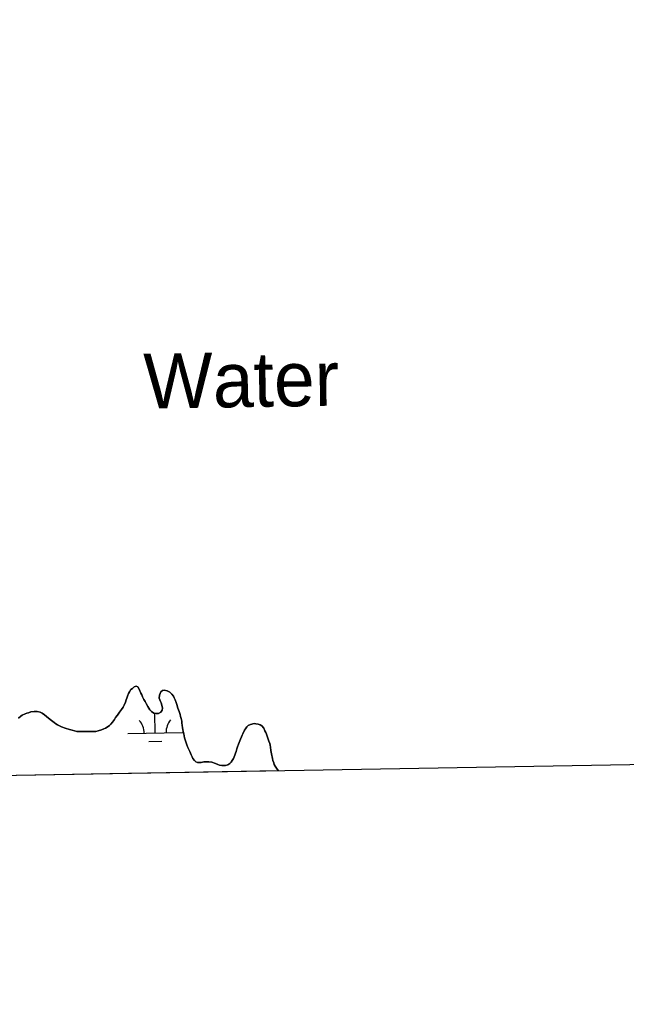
# Model space of a CAD drawing. Extents: x 3887375 to 3925618, y 296674 to 322633.
# Drawn here: x 3915523 to 3916630, y 302106 to 303893 of the extents above; entities that cross this region are included whole.
import ezdxf

# ---------------------------------------------------------------- set-up
doc = ezdxf.new("R2010")
doc.units = 0
for name, color, linetype in [('V-GRID-FRAM', 7, 'Continuous'), ('V-RIVR-IDEN', 7, 'Continuous'), ('V-TOPO-SHOR', 7, 'Continuous'), ('V-WETL-SWMP', 7, 'Continuous')]:
    doc.layers.add(name, color=color, linetype=linetype)

msp = doc.modelspace()

# ---------------------------------------------------------------- linework, layer by layer
at = {"layer": 'V-GRID-FRAM'}
msp.add_lwpolyline([(3891343.3, 320285.8), (3923192.8, 320832.5), (3923512.8, 302652.9), (3891647.4, 302105.9), (3891343.3, 320285.8)], dxfattribs=at)
at = {"layer": 'V-TOPO-SHOR'}
for points in [[(3915819, 302614.6), (3915817.9, 302619.6), (3915817, 302622.9), (3915816.2, 302626.7), (3915814.4, 302632.2), (3915812.1, 302638.6), (3915810.3, 302644.8), (3915809, 302648.7), (3915807.1, 302653.8), (3915805.6, 302657), (3915803.8, 302660), (3915801.3, 302663.9), (3915797.6, 302667.6), (3915792.4, 302669.7), (3915787.3, 302671), (3915784.2, 302670.6), (3915780.9, 302667.9), (3915778.6, 302662.2), (3915778.1, 302656.7), (3915779.2, 302653.5), (3915780.2, 302650.7), (3915781.3, 302647.8), (3915782.8, 302643.8), (3915783.8, 302638.4), (3915783.2, 302634.5), (3915780.9, 302631), (3915777, 302628.6), (3915772.3, 302628.4), (3915768.1, 302629.3), (3915764.1, 302632.3), (3915761.1, 302635.3), (3915759.1, 302638.2), (3915757.2, 302641.5), (3915754, 302646.8), (3915752.2, 302650.6), (3915750, 302653.9), (3915747.7, 302659.1), (3915746.2, 302662.6), (3915744.8, 302665.8), (3915741.6, 302672.7), (3915738.9, 302677), (3915736.1, 302678.7), (3915732.2, 302677.3), (3915729.1, 302674.5), (3915726.5, 302672.1), (3915723.7, 302668.4), (3915722.1, 302665.2), (3915720, 302660.4), (3915718.7, 302656.3), (3915717.7, 302653.4), (3915716.5, 302649.2), (3915714, 302644), (3915712.1, 302640.3), (3915709.2, 302635.8), (3915705.7, 302630.8), (3915702, 302625.7), (3915698.6, 302621.4), (3915696.2, 302617.5), (3915692.8, 302612.8), (3915689.8, 302609.4), (3915687.5, 302606.9), (3915684.8, 302604.8), (3915680.2, 302601.9), (3915676.9, 302600.5), (3915673, 302599.1), (3915666.9, 302597.3), (3915662.7, 302596), (3915657.5, 302595.6), (3915649.2, 302595.6), (3915643.1, 302595.9), (3915637.1, 302595.9), (3915627.8, 302596), (3915623.6, 302596.9), (3915619.3, 302598.3), (3915614.3, 302599.7), (3915606.8, 302602), (3915600.1, 302604.3), (3915592.4, 302608), (3915589.2, 302610.1), (3915586.2, 302612.2), (3915581.5, 302616.1), (3915576.4, 302620.3), (3915568.9, 302626.3), (3915564.6, 302629.2), (3915560.9, 302630.9), (3915555.7, 302632.3), (3915549.7, 302632.5), (3915544, 302631.4), (3915539.7, 302629.9), (3915536.5, 302629), (3915533.5, 302628), (3915528.4, 302625.6), (3915525.4, 302623.5), (3915521.5, 302620.3)], [(3915995.7, 302523.9), (3915994.7, 302524.9), (3915991.9, 302528.8), (3915989.5, 302532.5), (3915987.9, 302535.9), (3915986.8, 302538.7), (3915985.4, 302543.1), (3915984.7, 302546.9), (3915983, 302554.9), (3915982.1, 302558.4), (3915981.6, 302561.4), (3915980.7, 302567.5), (3915980.1, 302570.8), (3915979.6, 302574), (3915978.1, 302578.1), (3915976.9, 302581.8), (3915975.6, 302585.6), (3915973.8, 302590.9), (3915972.2, 302594.1), (3915970.8, 302597.3), (3915968.6, 302601.9), (3915965.4, 302606.1), (3915962.4, 302608.3), (3915958.3, 302609.3), (3915954.2, 302610), (3915951.2, 302610.2), (3915944.3, 302608.9), (3915940.4, 302606.6), (3915937.9, 302604.4), (3915935.2, 302601), (3915933.8, 302598), (3915930.8, 302591.8), (3915929.6, 302588.9), (3915928.2, 302586.1), (3915926.4, 302581.6), (3915925.2, 302578.6), (3915922.5, 302572.7), (3915920.8, 302567.8), (3915919.7, 302564.5), (3915918.2, 302559.6), (3915917.1, 302556.4), (3915916.1, 302553), (3915913.4, 302546.8), (3915911.3, 302542.8), (3915909.4, 302539.8), (3915906.9, 302537.3), (3915903.2, 302535), (3915899.1, 302533.7), (3915895.5, 302533.9), (3915892, 302533.9), (3915888.2, 302534.7), (3915884.9, 302535.8), (3915880.4, 302537.7), (3915873.8, 302539.7), (3915868.7, 302540.3), (3915864.6, 302540.5), (3915859.1, 302540.3), (3915854.6, 302539.4), (3915847.9, 302539.5), (3915845, 302540.8), (3915842.2, 302542.9), (3915839.3, 302546.6), (3915837.9, 302549.8), (3915836.6, 302553.4), (3915833.9, 302559.2), (3915832, 302562.9), (3915830.2, 302566.8), (3915828.2, 302571.6), (3915827.1, 302575.4), (3915825.9, 302579.1), (3915824.4, 302584.6), (3915823.7, 302588), (3915822.8, 302591.5), (3915821.9, 302595.9), (3915821.1, 302599.3), (3915820.6, 302602.5), (3915819.9, 302607.7), (3915819.3, 302611.2), (3915819, 302614.6)]]:
    msp.add_lwpolyline(points, dxfattribs=at)
at = {"layer": 'V-WETL-SWMP'}
for p, q in [((3915729.1, 302674.5), (3915732.2, 302677.3)), ((3915732.2, 302677.3), (3915736.1, 302678.7)), ((3915736.1, 302678.7), (3915738.9, 302677)), ((3915738.9, 302677), (3915741.6, 302672.7)), ((3915718.7, 302656.3), (3915720, 302660.4)), ((3915720, 302660.4), (3915722.1, 302665.2)), ((3915722.1, 302665.2), (3915723.7, 302668.4)), ((3915723.7, 302668.4), (3915726.5, 302672.1)), ((3915726.5, 302672.1), (3915729.1, 302674.5)), ((3915741.6, 302672.7), (3915744.8, 302665.8)), ((3915744.8, 302665.8), (3915746.3, 302662.6)), ((3915746.3, 302662.6), (3915747.7, 302659.1)), ((3915747.7, 302659.1), (3915750, 302653.9)), ((3915778.1, 302656.7), (3915778.6, 302662.2)), ((3915778.6, 302662.2), (3915780.9, 302667.9)), ((3915780.9, 302667.9), (3915784.2, 302670.6)), ((3915784.2, 302670.6), (3915787.3, 302671)), ((3915787.3, 302671), (3915792.4, 302669.7)), ((3915792.4, 302669.7), (3915797.6, 302667.6)), ((3915797.6, 302667.6), (3915801.3, 302663.9)), ((3915801.3, 302663.9), (3915803.8, 302660)), ((3915803.8, 302660), (3915805.6, 302657)), ((3915709.2, 302635.8), (3915712.1, 302640.3)), ((3915712.1, 302640.3), (3915714, 302644)), ((3915714, 302644), (3915716.5, 302649.2)), ((3915716.5, 302649.2), (3915717.7, 302653.4)), ((3915717.7, 302653.4), (3915718.7, 302656.3)), ((3915750, 302653.9), (3915752.2, 302650.6)), ((3915752.2, 302650.6), (3915754, 302646.8)), ((3915754, 302646.8), (3915757.2, 302641.5)), ((3915757.2, 302641.5), (3915759.1, 302638.2)), ((3915779.2, 302653.5), (3915778.1, 302656.7)), ((3915780.2, 302650.7), (3915779.2, 302653.5)), ((3915781.3, 302647.8), (3915780.2, 302650.7)), ((3915782.8, 302643.8), (3915781.3, 302647.8)), ((3915783.8, 302638.4), (3915782.8, 302643.8)), ((3915805.6, 302657), (3915807.1, 302653.8)), ((3915807.1, 302653.8), (3915809, 302648.7)), ((3915809, 302648.7), (3915810.3, 302644.8)), ((3915810.3, 302644.8), (3915812.1, 302638.6)), ((3915521.5, 302620.3), (3915525.4, 302623.5)), ((3915525.4, 302623.5), (3915528.4, 302625.6)), ((3915528.4, 302625.6), (3915533.5, 302628)), ((3915533.5, 302628), (3915536.5, 302629)), ((3915536.5, 302629), (3915539.7, 302629.9)), ((3915539.7, 302629.9), (3915544, 302631.4)), ((3915544, 302631.4), (3915549.7, 302632.5)), ((3915549.7, 302632.5), (3915555.7, 302632.3)), ((3915555.7, 302632.3), (3915560.9, 302630.9)), ((3915560.9, 302630.9), (3915564.6, 302629.2)), ((3915564.6, 302629.2), (3915568.9, 302626.3)), ((3915568.9, 302626.3), (3915576.4, 302620.3)), ((3915698.6, 302621.4), (3915702, 302625.7)), ((3915702, 302625.7), (3915705.7, 302630.8)), ((3915705.7, 302630.8), (3915709.2, 302635.8)), ((3915759.1, 302638.2), (3915761.1, 302635.3)), ((3915761.1, 302635.3), (3915764.1, 302632.3)), ((3915764.1, 302632.3), (3915768.1, 302629.3)), ((3915768.1, 302629.3), (3915772.3, 302628.4)), ((3915770.6, 302593.2), (3915770, 302628.9)), ((3915772.3, 302628.4), (3915777, 302628.6)), ((3915777, 302628.6), (3915780.9, 302631)), ((3915780.9, 302631), (3915783.2, 302634.5)), ((3915783.2, 302634.5), (3915783.8, 302638.4)), ((3915812.1, 302638.6), (3915814.4, 302632.2)), ((3915814.4, 302632.2), (3915816.2, 302626.7)), ((3915816.2, 302626.7), (3915817, 302622.9)), ((3915817, 302622.9), (3915817.9, 302619.6)), ((3915576.4, 302620.3), (3915581.5, 302616.1)), ((3915581.5, 302616.1), (3915586.2, 302612.2)), ((3915586.2, 302612.2), (3915589.2, 302610.1)), ((3915589.2, 302610.1), (3915592.4, 302608)), ((3915592.4, 302608), (3915600.1, 302604.3)), ((3915600.1, 302604.3), (3915606.8, 302602)), ((3915680.2, 302601.9), (3915684.8, 302604.8)), ((3915684.8, 302604.8), (3915687.5, 302606.9)), ((3915687.5, 302606.9), (3915689.8, 302609.4)), ((3915689.8, 302609.4), (3915692.8, 302612.8)), ((3915692.8, 302612.8), (3915696.2, 302617.5)), ((3915696.2, 302617.5), (3915698.6, 302621.4)), ((3915817.9, 302619.6), (3915819, 302614.6)), ((3915819, 302614.6), (3915819.3, 302611.2)), ((3915819.3, 302611.2), (3915819.9, 302607.7)), ((3915819.9, 302607.7), (3915820.6, 302602.5)), ((3915935.2, 302601), (3915937.9, 302604.4)), ((3915937.9, 302604.4), (3915940.4, 302606.6)), ((3915940.4, 302606.6), (3915944.3, 302608.9)), ((3915944.3, 302608.9), (3915951.2, 302610.2)), ((3915951.2, 302610.2), (3915954.2, 302610)), ((3915954.2, 302610), (3915958.3, 302609.3)), ((3915958.3, 302609.3), (3915962.4, 302608.3)), ((3915962.4, 302608.3), (3915965.4, 302606.1)), ((3915965.4, 302606.1), (3915968.6, 302601.9)), ((3915606.8, 302602), (3915614.3, 302599.7)), ((3915614.3, 302599.7), (3915619.3, 302598.3)), ((3915619.3, 302598.3), (3915623.6, 302596.9)), ((3915623.6, 302596.9), (3915627.8, 302596)), ((3915627.8, 302596), (3915637.1, 302595.9)), ((3915637.1, 302595.9), (3915643.1, 302595.9)), ((3915643.1, 302595.9), (3915649.2, 302595.6)), ((3915649.2, 302595.6), (3915657.5, 302595.6)), ((3915657.5, 302595.6), (3915662.7, 302596)), ((3915662.7, 302596), (3915666.9, 302597.3)), ((3915666.9, 302597.3), (3915673, 302599.1)), ((3915673, 302599.1), (3915676.9, 302600.5)), ((3915676.9, 302600.5), (3915680.2, 302601.9)), ((3915720.6, 302592.3), (3915820.6, 302594)), ((3915820.6, 302602.5), (3915821.1, 302599.3)), ((3915821.1, 302599.3), (3915821.9, 302595.9)), ((3915821.9, 302595.9), (3915822.8, 302591.5)), ((3915822.8, 302591.5), (3915823.7, 302588)), ((3915823.7, 302588), (3915824.4, 302584.6)), ((3915926.4, 302581.6), (3915928.2, 302586.1)), ((3915928.2, 302586.1), (3915929.6, 302588.9)), ((3915929.6, 302588.9), (3915930.8, 302591.8)), ((3915930.8, 302591.8), (3915933.8, 302598)), ((3915933.8, 302598), (3915935.2, 302601)), ((3915968.6, 302601.9), (3915970.8, 302597.3)), ((3915970.8, 302597.3), (3915972.2, 302594.1)), ((3915972.2, 302594.1), (3915973.8, 302590.9)), ((3915973.8, 302590.9), (3915975.6, 302585.6)), ((3915758.9, 302577.6), (3915782.9, 302578)), ((3915824.4, 302584.6), (3915825.9, 302579.1)), ((3915825.9, 302579.1), (3915827.1, 302575.4)), ((3915827.1, 302575.4), (3915828.2, 302571.6)), ((3915828.2, 302571.6), (3915830.2, 302566.8)), ((3915920.8, 302567.8), (3915922.5, 302572.7)), ((3915922.5, 302572.7), (3915925.2, 302578.6)), ((3915925.2, 302578.6), (3915926.4, 302581.6)), ((3915975.6, 302585.6), (3915976.9, 302581.8)), ((3915976.9, 302581.8), (3915978.1, 302578.1)), ((3915978.1, 302578.1), (3915979.6, 302574)), ((3915979.6, 302574), (3915980.1, 302570.8)), ((3915980.1, 302570.8), (3915980.7, 302567.5)), ((3915830.2, 302566.8), (3915832, 302562.9)), ((3915832, 302562.9), (3915833.9, 302559.2)), ((3915833.9, 302559.2), (3915836.6, 302553.4)), ((3915836.6, 302553.4), (3915837.9, 302549.8)), ((3915913.4, 302546.8), (3915916.1, 302553)), ((3915916.1, 302553), (3915917.1, 302556.4)), ((3915917.1, 302556.4), (3915918.2, 302559.6)), ((3915918.2, 302559.6), (3915919.7, 302564.5)), ((3915919.7, 302564.5), (3915920.8, 302567.8)), ((3915980.7, 302567.5), (3915981.6, 302561.4)), ((3915981.6, 302561.4), (3915982.1, 302558.4)), ((3915982.1, 302558.4), (3915983, 302554.9)), ((3915983, 302554.9), (3915984.7, 302546.9)), ((3915837.9, 302549.8), (3915839.3, 302546.6)), ((3915839.3, 302546.6), (3915842.2, 302542.9)), ((3915842.2, 302542.9), (3915845, 302540.8)), ((3915845, 302540.8), (3915847.9, 302539.5)), ((3915847.9, 302539.5), (3915854.6, 302539.4)), ((3915854.6, 302539.4), (3915859.1, 302540.3)), ((3915859.1, 302540.3), (3915864.6, 302540.5)), ((3915864.6, 302540.5), (3915868.7, 302540.3)), ((3915868.7, 302540.3), (3915873.8, 302539.7)), ((3915873.8, 302539.7), (3915880.4, 302537.7)), ((3915880.4, 302537.7), (3915884.9, 302535.8)), ((3915884.9, 302535.8), (3915888.2, 302534.7)), ((3915888.2, 302534.7), (3915892, 302533.9)), ((3915892, 302533.9), (3915895.5, 302533.9)), ((3915895.5, 302533.9), (3915899.1, 302533.7)), ((3915899.1, 302533.7), (3915903.2, 302535)), ((3915903.2, 302535), (3915906.9, 302537.3)), ((3915906.9, 302537.3), (3915909.4, 302539.8)), ((3915909.4, 302539.8), (3915911.3, 302542.8)), ((3915911.3, 302542.8), (3915913.4, 302546.8)), ((3915984.7, 302546.9), (3915985.4, 302543.1)), ((3915985.4, 302543.1), (3915986.8, 302538.7)), ((3915986.8, 302538.7), (3915987.9, 302535.9)), ((3915987.9, 302535.9), (3915989.5, 302532.5)), ((3915989.5, 302532.5), (3915991.9, 302528.8)), ((3915995.7, 302523.9), (3914781.4, 302503)), ((3915991.9, 302528.8), (3915994.7, 302524.9)), ((3915994.7, 302524.9), (3915995.7, 302523.9))]:
    msp.add_line(p, q, dxfattribs=at)
for centre, start, end in [((3915715.4, 302592.7), 0.2115, 41.7552), ((3915825.8, 302594.6), 140.2115, 181.7552)]:
    msp.add_arc(centre, 35.2, start, end, dxfattribs=at)

# ---------------------------------------------------------------- texts
at = {"layer": 'V-RIVR-IDEN'}
msp.add_text('Water', height=100, rotation=0.8972, dxfattribs=at).set_placement((3915750.2, 303184.1))

doc.saveas('drawing.dxf')
